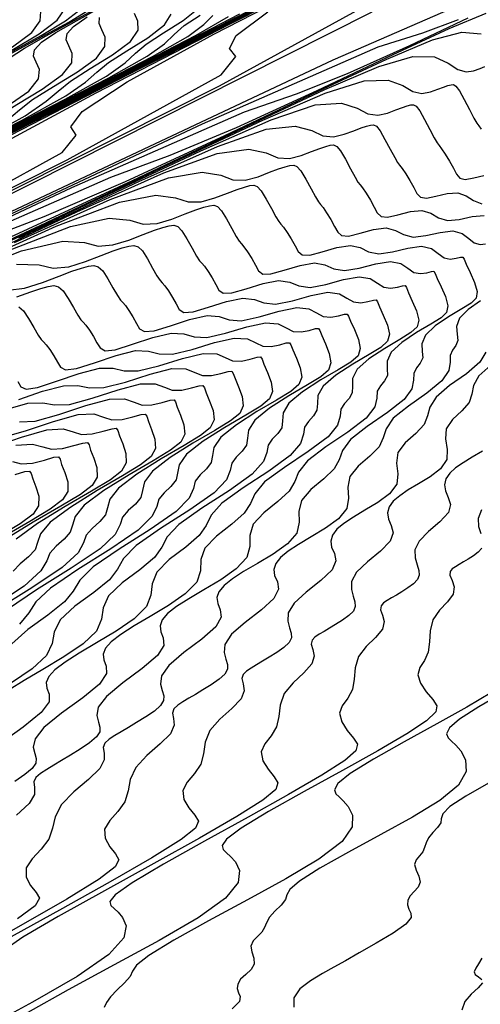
# Model space of a CAD drawing. Extents: x 3249832 to 3255657, y 13789405 to 13793316.
# Tile 567 of 656: x 3254791 to 3254801, y 13790607 to 13790628. Entities that reach past the tile are written whole.
import ezdxf

# ---------------------------------------------------------------- set-up
doc = ezdxf.new("R2010")
doc.units = 0
doc.header["$LTSCALE"] = 100
doc.header["$MEASUREMENT"] = 0
for name, color, linetype in [('GRATIO_CON', 10, 'CONTINUOUS'), ('GRATIO_ICON', 7, 'CONTINUOUS'), ('TARGETS_EAST', 7, 'CONTINUOUS')]:
    doc.layers.add(name, color=color, linetype=linetype)

# ---------------------------------------------------------------- blocks, each defined once
blk = doc.blocks.new('Gratio_032316_contours')
at = {"layer": 'GRATIO_CON', "color": 1, "linetype": 'Continuous', "flags": 128}
for points in [[(3254769.815, 13790614.001), (3254788.079, 13790622.978), (3254798.194, 13790628.068)], [(3254767.658, 13790612.967), (3254785.201, 13790621.589), (3254794.916, 13790626.479), (3254798.373, 13790628.381)], [(3254765.502, 13790611.933), (3254782.323, 13790620.201), (3254791.639, 13790624.889), (3254794.954, 13790626.713), (3254795.269, 13790627.105), (3254795.132, 13790627.277), (3254795.27, 13790627.561), (3254795.952, 13790628.065)], [(3254763.345, 13790610.899), (3254779.445, 13790618.812), (3254788.362, 13790623.3), (3254791.534, 13790625.045), (3254791.836, 13790625.42), (3254791.721, 13790625.594), (3254791.966, 13790625.922), (3254792.928, 13790626.56), (3254794.794, 13790627.584), (3254797.07, 13790628.764)], [(3254759.032, 13790608.831), (3254773.689, 13790616.035), (3254781.807, 13790620.121), (3254784.695, 13790621.71), (3254784.97, 13790622.051), (3254784.899, 13790622.226), (3254785.36, 13790622.645), (3254786.881, 13790623.551), (3254789.737, 13790625.068), (3254793.191, 13790626.839), (3254796.252, 13790628.388)], [(3254770.812, 13790614.646), (3254778.529, 13790618.531), (3254781.275, 13790620.042), (3254781.537, 13790620.366), (3254781.489, 13790620.542), (3254782.057, 13790621.007), (3254783.857, 13790622.047), (3254787.208, 13790623.81), (3254791.251, 13790625.876), (3254794.831, 13790627.687), (3254797.067, 13790628.819)], [(3254767.934, 13790613.258), (3254775.252, 13790616.941), (3254777.856, 13790618.374), (3254778.104, 13790618.682), (3254778.078, 13790618.858), (3254778.754, 13790619.368), (3254780.833, 13790620.543), (3254784.68, 13790622.551), (3254789.312, 13790624.914), (3254793.41, 13790626.987), (3254795.97, 13790628.282)], [(3254765.056, 13790611.869), (3254771.975, 13790615.352), (3254774.436, 13790616.706), (3254774.671, 13790616.997), (3254774.667, 13790617.175), (3254775.451, 13790617.729), (3254777.81, 13790619.038), (3254782.151, 13790621.293), (3254787.372, 13790623.952), (3254791.99, 13790626.286), (3254794.872, 13790627.744), (3254796.289, 13790628.478)], [(3254768.845, 13790614.452), (3254771.762, 13790616.029), (3254777.094, 13790618.777), (3254783.493, 13790622.027), (3254789.148, 13790624.884), (3254792.678, 13790626.669), (3254794.412, 13790627.563), (3254795.109, 13790627.963)], [(3254768.739, 13790614.525), (3254774.566, 13790617.519), (3254781.553, 13790621.064), (3254787.727, 13790624.183), (3254791.58, 13790626.132), (3254793.474, 13790627.106), (3254794.234, 13790627.537), (3254794.578, 13790627.792), (3254794.771, 13790627.986)], [(3254765.715, 13790613.02), (3254772.038, 13790616.26), (3254779.614, 13790620.102), (3254786.306, 13790623.482), (3254790.483, 13790625.594), (3254792.535, 13790626.649), (3254793.359, 13790627.112), (3254793.731, 13790627.38), (3254793.94, 13790627.581), (3254794.156, 13790627.772), (3254794.499, 13790627.998)], [(3254769.509, 13790615.002), (3254777.674, 13790619.139), (3254784.885, 13790622.782), (3254789.385, 13790625.057), (3254791.597, 13790626.192), (3254792.484, 13790626.686), (3254792.884, 13790626.968), (3254793.109, 13790627.176), (3254793.341, 13790627.375), (3254793.711, 13790627.614), (3254794.131, 13790627.879), (3254794.459, 13790628.139)], [(3254764.452, 13790612.486), (3254773.795, 13790617.215), (3254782.043, 13790621.38), (3254787.19, 13790623.982), (3254789.719, 13790625.277), (3254790.734, 13790625.835), (3254791.19, 13790626.144), (3254791.446, 13790626.365), (3254791.712, 13790626.58), (3254792.135, 13790626.846), (3254792.618, 13790627.143), (3254793.001, 13790627.429), (3254793.165, 13790627.671), (3254793.162, 13790627.868), (3254793.088, 13790628.028)], [(3254761.924, 13790611.227), (3254771.855, 13790616.252), (3254780.622, 13790620.679), (3254786.093, 13790623.445), (3254788.781, 13790624.82), (3254789.859, 13790625.409), (3254790.343, 13790625.732), (3254790.615, 13790625.96), (3254790.897, 13790626.182), (3254791.347, 13790626.462), (3254791.862, 13790626.775), (3254792.272, 13790627.074), (3254792.451, 13790627.323), (3254792.455, 13790627.521), (3254792.383, 13790627.681), (3254792.325, 13790627.815), (3254792.337, 13790627.945)], [(3254769.916, 13790615.29), (3254779.201, 13790619.978), (3254784.996, 13790622.907), (3254787.842, 13790624.363), (3254788.984, 13790624.984), (3254789.496, 13790625.32), (3254789.783, 13790625.555), (3254790.082, 13790625.785), (3254790.559, 13790626.078), (3254791.106, 13790626.407), (3254791.543, 13790626.719), (3254791.738, 13790626.974), (3254791.749, 13790627.174), (3254791.678, 13790627.333), (3254791.621, 13790627.466), (3254791.637, 13790627.598), (3254791.776, 13790627.755), (3254792.072, 13790627.957)], [(3254767.976, 13790614.327), (3254777.78, 13790619.278), (3254783.898, 13790622.37), (3254786.904, 13790623.905), (3254788.109, 13790624.558), (3254788.649, 13790624.908), (3254788.952, 13790625.15), (3254789.267, 13790625.387), (3254789.771, 13790625.694), (3254790.35, 13790626.038), (3254790.814, 13790626.364), (3254791.025, 13790626.626), (3254791.042, 13790626.828), (3254790.972, 13790626.985), (3254790.916, 13790627.117), (3254790.936, 13790627.25), (3254791.086, 13790627.412), (3254791.399, 13790627.623), (3254791.838, 13790627.875), (3254792.345, 13790628.15)], [(3254764.097, 13790612.402), (3254774.938, 13790617.876), (3254781.703, 13790621.295), (3254785.027, 13790622.991), (3254786.359, 13790623.707), (3254786.955, 13790624.083), (3254787.289, 13790624.34), (3254787.637, 13790624.592), (3254788.195, 13790624.925), (3254788.837, 13790625.302), (3254789.356, 13790625.654), (3254789.599, 13790625.93), (3254789.628, 13790626.134), (3254789.562, 13790626.29), (3254789.508, 13790626.42), (3254789.536, 13790626.555), (3254789.705, 13790626.725), (3254790.053, 13790626.955), (3254790.54, 13790627.232), (3254791.102, 13790627.536), (3254791.673, 13790627.848), (3254792.176, 13790628.151)], [(3254762.157, 13790611.44), (3254773.517, 13790617.175), (3254780.606, 13790620.758), (3254784.088, 13790622.533), (3254785.484, 13790623.282), (3254786.108, 13790623.671), (3254786.458, 13790623.935), (3254786.822, 13790624.195), (3254787.407, 13790624.541), (3254788.081, 13790624.934), (3254788.627, 13790625.3), (3254788.885, 13790625.581), (3254788.921, 13790625.787), (3254788.856, 13790625.942), (3254788.804, 13790626.071), (3254788.836, 13790626.207), (3254789.014, 13790626.382), (3254789.381, 13790626.621), (3254789.891, 13790626.911), (3254790.48, 13790627.229), (3254791.079, 13790627.556), (3254791.606, 13790627.872), (3254791.978, 13790628.159)], [(3254760.218, 13790610.478), (3254772.096, 13790616.474), (3254779.509, 13790620.22), (3254783.149, 13790622.076), (3254784.609, 13790622.856), (3254785.262, 13790623.259), (3254785.626, 13790623.529), (3254786.007, 13790623.797), (3254786.619, 13790624.157), (3254787.325, 13790624.566), (3254787.898, 13790624.945), (3254788.172, 13790625.233), (3254788.214, 13790625.441), (3254788.151, 13790625.594), (3254788.1, 13790625.723), (3254788.135, 13790625.859), (3254788.324, 13790626.039), (3254788.708, 13790626.287), (3254789.242, 13790626.589), (3254789.858, 13790626.923), (3254790.485, 13790627.264), (3254791.037, 13790627.594), (3254791.428, 13790627.89), (3254791.599, 13790628.138)], [(3254770.676, 13790615.773), (3254778.411, 13790619.683), (3254782.211, 13790621.619), (3254783.734, 13790622.43), (3254784.415, 13790622.847), (3254784.795, 13790623.124), (3254785.192, 13790623.399), (3254785.831, 13790623.773), (3254786.569, 13790624.197), (3254787.17, 13790624.59), (3254787.459, 13790624.885), (3254787.507, 13790625.094), (3254787.446, 13790625.247), (3254787.395, 13790625.374), (3254787.435, 13790625.512), (3254787.633, 13790625.696), (3254788.035, 13790625.953), (3254788.593, 13790626.268), (3254789.236, 13790626.616), (3254789.89, 13790626.972), (3254790.468, 13790627.315), (3254790.878, 13790627.621), (3254791.059, 13790627.874), (3254791.071, 13790628.076)]]:
    blk.add_lwpolyline(points, dxfattribs=at)
at = {"layer": 'GRATIO_CON', "color": 5, "linetype": 'Continuous', "flags": 128}
for points in [[(3254769.12, 13790613.553), (3254787.219, 13790622.266), (3254797.361, 13790627.037), (3254801.199, 13790628.712)], [(3254767.273, 13790612.64), (3254784.747, 13790621.052), (3254794.549, 13790625.663), (3254798.325, 13790627.314), (3254799.282, 13790627.618), (3254800.054, 13790627.899)], [(3254765.426, 13790611.726), (3254782.276, 13790619.838), (3254791.738, 13790624.289), (3254795.451, 13790625.915), (3254796.569, 13790626.302), (3254797.667, 13790626.74), (3254799.004, 13790627.345), (3254800.259, 13790627.936)], [(3254800.552, 13790607.735), (3254800.482, 13790607.613), (3254800.423, 13790607.516), (3254800.392, 13790607.44), (3254800.409, 13790607.381), (3254800.481, 13790607.331), (3254800.557, 13790607.276)], [(3254800.569, 13790607.203), (3254800.473, 13790607.098), (3254800.321, 13790606.963), (3254800.186, 13790606.801), (3254800.125, 13790606.618)], [(3254763.58, 13790610.813), (3254779.805, 13790618.624), (3254788.927, 13790622.915), (3254792.578, 13790624.517), (3254793.857, 13790624.986), (3254795.281, 13790625.582), (3254797.017, 13790626.378), (3254798.649, 13790627.148), (3254799.848, 13790627.709), (3254800.649, 13790628.038)], [(3254800.694, 13790611.493), (3254800.211, 13790611.216), (3254799.869, 13790610.991), (3254799.716, 13790610.837), (3254799.682, 13790610.731), (3254799.669, 13790610.642), (3254799.603, 13790610.543), (3254799.502, 13790610.434), (3254799.41, 13790610.322), (3254799.357, 13790610.213), (3254799.324, 13790610.111), (3254799.282, 13790610.018), (3254799.211, 13790609.934), (3254799.14, 13790609.849), (3254799.109, 13790609.749), (3254799.143, 13790609.626), (3254799.202, 13790609.493), (3254799.23, 13790609.368), (3254799.185, 13790609.261), (3254799.098, 13790609.168), (3254799.012, 13790609.076), (3254798.965, 13790608.979), (3254798.959, 13790608.88), (3254798.986, 13790608.787), (3254799.03, 13790608.702), (3254799.031, 13790608.604), (3254798.918, 13790608.466), (3254798.647, 13790608.273), (3254798.283, 13790608.053), (3254797.918, 13790607.845), (3254797.621, 13790607.679), (3254797.373, 13790607.54), (3254797.131, 13790607.403), (3254796.871, 13790607.248), (3254796.642, 13790607.073), (3254796.51, 13790606.883), (3254796.512, 13790606.68)], [(3254759.886, 13790608.986), (3254774.863, 13790616.195), (3254783.305, 13790620.167), (3254786.83, 13790621.72), (3254788.433, 13790622.353), (3254790.508, 13790623.266), (3254793.044, 13790624.444), (3254795.429, 13790625.573), (3254797.18, 13790626.395), (3254798.338, 13790626.893), (3254799.072, 13790627.109), (3254799.537, 13790627.097), (3254799.83, 13790626.963), (3254800.034, 13790626.826), (3254800.214, 13790626.778), (3254800.377, 13790626.801), (3254800.515, 13790626.851), (3254800.621, 13790626.891)], [(3254800.764, 13790613.441), (3254800.234, 13790613.129), (3254799.587, 13790612.767), (3254798.885, 13790612.38), (3254798.228, 13790612.008), (3254797.726, 13790611.7), (3254797.461, 13790611.487), (3254797.383, 13790611.354), (3254797.413, 13790611.267), (3254797.484, 13790611.198), (3254797.575, 13790611.116), (3254797.68, 13790610.994), (3254797.773, 13790610.807), (3254797.765, 13790610.554), (3254797.549, 13790610.237), (3254797.052, 13790609.86), (3254796.34, 13790609.439), (3254795.513, 13790608.99), (3254794.675, 13790608.535), (3254793.932, 13790608.118), (3254793.395, 13790607.79), (3254793.131, 13790607.581), (3254793.043, 13790607.451), (3254792.992, 13790607.34), (3254792.873, 13790607.204), (3254792.712, 13790607.052), (3254792.57, 13790606.904), (3254792.487, 13790606.779), (3254792.436, 13790606.671)], [(3254788.121, 13790622.107), (3254791.057, 13790623.477), (3254793.819, 13790624.785), (3254795.846, 13790625.738), (3254797.183, 13790626.321), (3254798.021, 13790626.587), (3254798.538, 13790626.602), (3254798.853, 13790626.481), (3254799.068, 13790626.352), (3254799.265, 13790626.313), (3254799.45, 13790626.346), (3254799.61, 13790626.405), (3254799.733, 13790626.451), (3254799.825, 13790626.481), (3254799.892, 13790626.499), (3254799.944, 13790626.502), (3254799.997, 13790626.468), (3254800.07, 13790626.367), (3254800.174, 13790626.183), (3254800.287, 13790625.967), (3254800.384, 13790625.783), (3254800.445, 13790625.678), (3254800.488, 13790625.616), (3254800.539, 13790625.546)], [(3254800.548, 13790617.364), (3254800.476, 13790617.18), (3254800.485, 13790617.009), (3254800.529, 13790616.86)], [(3254800.553, 13790616.544), (3254800.478, 13790616.459), (3254800.373, 13790616.38), (3254800.259, 13790616.309), (3254800.157, 13790616.248), (3254800.067, 13790616.194), (3254799.986, 13790616.145), (3254799.916, 13790616.098), (3254799.87, 13790616.041), (3254799.868, 13790615.96), (3254799.913, 13790615.848), (3254799.958, 13790615.709), (3254799.938, 13790615.555), (3254799.815, 13790615.391), (3254799.643, 13790615.212), (3254799.5, 13790615.006), (3254799.443, 13790614.769), (3254799.431, 13790614.527), (3254799.403, 13790614.308), (3254799.318, 13790614.132), (3254799.22, 13790613.981), (3254799.178, 13790613.825), (3254799.236, 13790613.644), (3254799.36, 13790613.456), (3254799.497, 13790613.289), (3254799.588, 13790613.157), (3254799.568, 13790613.023), (3254799.367, 13790612.835), (3254798.938, 13790612.553), (3254798.316, 13790612.19), (3254797.56, 13790611.767), (3254796.738, 13790611.314), (3254795.968, 13790610.882), (3254795.38, 13790610.527), (3254795.067, 13790610.291), (3254794.971, 13790610.151), (3254794.997, 13790610.066), (3254795.065, 13790609.998), (3254795.154, 13790609.919), (3254795.255, 13790609.801), (3254795.342, 13790609.619), (3254795.313, 13790609.362), (3254795.044, 13790609.023), (3254794.453, 13790608.601), (3254793.616, 13790608.114), (3254792.648, 13790607.588), (3254791.665, 13790607.056), (3254790.793, 13790606.569)], [(3254789.071, 13790622.51), (3254792.209, 13790623.997), (3254794.513, 13790625.081), (3254796.027, 13790625.748), (3254796.969, 13790626.065), (3254797.539, 13790626.107), (3254797.876, 13790626), (3254798.102, 13790625.878), (3254798.316, 13790625.848), (3254798.523, 13790625.891), (3254798.705, 13790625.958), (3254798.846, 13790626.011), (3254798.95, 13790626.045), (3254799.026, 13790626.066), (3254799.085, 13790626.071), (3254799.143, 13790626.037), (3254799.218, 13790625.937), (3254799.322, 13790625.755), (3254799.436, 13790625.541), (3254799.532, 13790625.36), (3254799.594, 13790625.255), (3254799.637, 13790625.194), (3254799.689, 13790625.125), (3254799.768, 13790625.008), (3254799.86, 13790624.859), (3254799.944, 13790624.707), (3254800.009, 13790624.579), (3254800.082, 13790624.494), (3254800.198, 13790624.467), (3254800.381, 13790624.5), (3254800.599, 13790624.548)], [(3254800.568, 13790618.63), (3254800.348, 13790618.495), (3254800.15, 13790618.377), (3254799.987, 13790618.267), (3254799.864, 13790618.156), (3254799.783, 13790618.036), (3254799.75, 13790617.907), (3254799.769, 13790617.772), (3254799.833, 13790617.631), (3254799.88, 13790617.478), (3254799.836, 13790617.306), (3254799.654, 13790617.111), (3254799.409, 13790616.902), (3254799.204, 13790616.696), (3254799.115, 13790616.504), (3254799.117, 13790616.332), (3254799.16, 13790616.184), (3254799.197, 13790616.063), (3254799.207, 13790615.961), (3254799.173, 13790615.868), (3254799.085, 13790615.776), (3254798.964, 13790615.688), (3254798.834, 13790615.607), (3254798.717, 13790615.536), (3254798.614, 13790615.475), (3254798.522, 13790615.419), (3254798.441, 13790615.366), (3254798.387, 13790615.303), (3254798.377, 13790615.22), (3254798.417, 13790615.107), (3254798.454, 13790614.966), (3254798.419, 13790614.805), (3254798.271, 13790614.627), (3254798.07, 13790614.431), (3254797.903, 13790614.212), (3254797.831, 13790613.97), (3254797.81, 13790613.727), (3254797.772, 13790613.505), (3254797.671, 13790613.321), (3254797.554, 13790613.159), (3254797.494, 13790612.995), (3254797.541, 13790612.811), (3254797.659, 13790612.624), (3254797.792, 13790612.461), (3254797.88, 13790612.331), (3254797.845, 13790612.191), (3254797.608, 13790611.983), (3254797.112, 13790611.665), (3254796.399, 13790611.25), (3254795.532, 13790610.766), (3254794.59, 13790610.248), (3254793.708, 13790609.755), (3254793.034, 13790609.355), (3254792.673, 13790609.095), (3254792.559, 13790608.948), (3254792.581, 13790608.864), (3254792.647, 13790608.799), (3254792.733, 13790608.722), (3254792.831, 13790608.608), (3254792.912, 13790608.43), (3254792.861, 13790608.17), (3254792.539, 13790607.81), (3254791.855, 13790607.341), (3254790.893, 13790606.789), (3254789.782, 13790606.187)], [(3254790.599, 13790623.209), (3254793.179, 13790624.424), (3254794.872, 13790625.176), (3254795.918, 13790625.543), (3254796.541, 13790625.613), (3254796.899, 13790625.518), (3254797.136, 13790625.404), (3254797.367, 13790625.382), (3254797.597, 13790625.435), (3254797.8, 13790625.512), (3254797.958, 13790625.572), (3254798.075, 13790625.61), (3254798.161, 13790625.632), (3254798.226, 13790625.639), (3254798.289, 13790625.607), (3254798.367, 13790625.507), (3254798.471, 13790625.327), (3254798.585, 13790625.116), (3254798.681, 13790624.936), (3254798.743, 13790624.832), (3254798.787, 13790624.773), (3254798.84, 13790624.704), (3254798.918, 13790624.588), (3254799.009, 13790624.44), (3254799.092, 13790624.29), (3254799.157, 13790624.164), (3254799.234, 13790624.082), (3254799.362, 13790624.06), (3254799.566, 13790624.103), (3254799.809, 13790624.162), (3254800.037, 13790624.178), (3254800.215, 13790624.111), (3254800.372, 13790624.01), (3254800.552, 13790623.943)], [(3254800.75, 13790620.474), (3254800.491, 13790620.247), (3254800.377, 13790620.041), (3254800.342, 13790619.853), (3254800.28, 13790619.674), (3254800.12, 13790619.496), (3254799.924, 13790619.31), (3254799.787, 13790619.11), (3254799.772, 13790618.89), (3254799.81, 13790618.663), (3254799.799, 13790618.445), (3254799.666, 13790618.249), (3254799.443, 13790618.077), (3254799.194, 13790617.926), (3254798.971, 13790617.793), (3254798.788, 13790617.671), (3254798.651, 13790617.552), (3254798.563, 13790617.429), (3254798.527, 13790617.301), (3254798.546, 13790617.167), (3254798.608, 13790617.028), (3254798.648, 13790616.873), (3254798.585, 13790616.692), (3254798.374, 13790616.48), (3254798.095, 13790616.251), (3254797.86, 13790616.028), (3254797.754, 13790615.828), (3254797.749, 13790615.655), (3254797.79, 13790615.509), (3254797.826, 13790615.39), (3254797.833, 13790615.288), (3254797.792, 13790615.191), (3254797.693, 13790615.093), (3254797.555, 13790614.995), (3254797.409, 13790614.904), (3254797.278, 13790614.825), (3254797.162, 13790614.756), (3254797.058, 13790614.693), (3254796.967, 13790614.633), (3254796.903, 13790614.566), (3254796.887, 13790614.48), (3254796.921, 13790614.366), (3254796.95, 13790614.223), (3254796.9, 13790614.055), (3254796.727, 13790613.863), (3254796.498, 13790613.65), (3254796.306, 13790613.418), (3254796.22, 13790613.171), (3254796.19, 13790612.926), (3254796.141, 13790612.702), (3254796.024, 13790612.51), (3254795.888, 13790612.337), (3254795.811, 13790612.164), (3254795.846, 13790611.977), (3254795.958, 13790611.793), (3254796.087, 13790611.632), (3254796.171, 13790611.504), (3254796.122, 13790611.358), (3254795.848, 13790611.132), (3254795.287, 13790610.778), (3254794.482, 13790610.311), (3254793.504, 13790609.766), (3254792.443, 13790609.182), (3254791.448, 13790608.628), (3254790.688, 13790608.182), (3254790.279, 13790607.899)], [(3254790.511, 13790623.109), (3254792.561, 13790624.031), (3254793.816, 13790624.499), (3254794.543, 13790624.623), (3254794.944, 13790624.555), (3254795.204, 13790624.456), (3254795.469, 13790624.452), (3254795.743, 13790624.525), (3254795.99, 13790624.62), (3254796.182, 13790624.692), (3254796.325, 13790624.739), (3254796.429, 13790624.766), (3254796.509, 13790624.775), (3254796.58, 13790624.745), (3254796.663, 13790624.648), (3254796.769, 13790624.472), (3254796.882, 13790624.265), (3254796.977, 13790624.089), (3254797.04, 13790623.987), (3254797.086, 13790623.929), (3254797.14, 13790623.862), (3254797.218, 13790623.748), (3254797.308, 13790623.604), (3254797.389, 13790623.457), (3254797.455, 13790623.334), (3254797.539, 13790623.258), (3254797.69, 13790623.247), (3254797.936, 13790623.308), (3254798.227, 13790623.389), (3254798.497, 13790623.424), (3254798.698, 13790623.37), (3254798.871, 13790623.279), (3254799.075, 13790623.225), (3254799.35, 13790623.259), (3254799.656, 13790623.329), (3254799.931, 13790623.361), (3254800.129, 13790623.303), (3254800.271, 13790623.195), (3254800.391, 13790623.101), (3254800.517, 13790623.069), (3254800.634, 13790623.082)], [(3254800.526, 13790621.855), (3254800.262, 13790621.673), (3254800.072, 13790621.483), (3254800.01, 13790621.303), (3254800.025, 13790621.142), (3254800.039, 13790621.005), (3254799.995, 13790620.896), (3254799.922, 13790620.797), (3254799.872, 13790620.686), (3254799.87, 13790620.542), (3254799.844, 13790620.361), (3254799.697, 13790620.137), (3254799.372, 13790619.874), (3254798.974, 13790619.596), (3254798.648, 13790619.334), (3254798.495, 13790619.11), (3254798.436, 13790618.913), (3254798.347, 13790618.721), (3254798.143, 13790618.52), (3254797.895, 13790618.306), (3254797.713, 13790618.083), (3254797.67, 13790617.853), (3254797.687, 13790617.62), (3254797.649, 13790617.392), (3254797.471, 13790617.174), (3254797.193, 13790616.97), (3254796.887, 13790616.786), (3254796.613, 13790616.624), (3254796.391, 13790616.479), (3254796.225, 13790616.344), (3254796.123, 13790616.215), (3254796.082, 13790616.087), (3254796.099, 13790615.957), (3254796.158, 13790615.821), (3254796.182, 13790615.663), (3254796.085, 13790615.465), (3254795.814, 13790615.218), (3254795.465, 13790614.949), (3254795.172, 13790614.692), (3254795.032, 13790614.476), (3254795.014, 13790614.3), (3254795.051, 13790614.159), (3254795.085, 13790614.043), (3254795.086, 13790613.941), (3254795.031, 13790613.839), (3254794.907, 13790613.726), (3254794.738, 13790613.61), (3254794.559, 13790613.499), (3254794.398, 13790613.402), (3254794.257, 13790613.318), (3254794.13, 13790613.241), (3254794.018, 13790613.169), (3254793.936, 13790613.091), (3254793.906, 13790612.999), (3254793.929, 13790612.884), (3254793.942, 13790612.738), (3254793.862, 13790612.556), (3254793.64, 13790612.336), (3254793.353, 13790612.089), (3254793.113, 13790611.83), (3254792.996, 13790611.573), (3254792.948, 13790611.326), (3254792.879, 13790611.096), (3254792.729, 13790610.888), (3254792.555, 13790610.693), (3254792.444, 13790610.503), (3254792.457, 13790610.311), (3254792.555, 13790610.129), (3254792.678, 13790609.975), (3254792.753, 13790609.85), (3254792.675, 13790609.694), (3254792.329, 13790609.43), (3254791.636, 13790609.002), (3254790.647, 13790608.433), (3254789.449, 13790607.765)], [(3254789.177, 13790622.452), (3254791.406, 13790623.459), (3254792.765, 13790623.977), (3254793.544, 13790624.128), (3254793.967, 13790624.073), (3254794.238, 13790623.982), (3254794.521, 13790623.987), (3254794.816, 13790624.07), (3254795.085, 13790624.173), (3254795.295, 13790624.252), (3254795.45, 13790624.303), (3254795.564, 13790624.333), (3254795.65, 13790624.343), (3254795.726, 13790624.314), (3254795.812, 13790624.218), (3254795.918, 13790624.044), (3254796.031, 13790623.839), (3254796.126, 13790623.665), (3254796.189, 13790623.565), (3254796.236, 13790623.507), (3254796.29, 13790623.441), (3254796.368, 13790623.329), (3254796.457, 13790623.186), (3254796.538, 13790623.04), (3254796.603, 13790622.919), (3254796.692, 13790622.845), (3254796.854, 13790622.841), (3254797.12, 13790622.911), (3254797.436, 13790623.003), (3254797.727, 13790623.047), (3254797.94, 13790623), (3254798.12, 13790622.913), (3254798.336, 13790622.866), (3254798.633, 13790622.909), (3254798.964, 13790622.991), (3254799.26, 13790623.032), (3254799.47, 13790622.98), (3254799.617, 13790622.875), (3254799.742, 13790622.784), (3254799.875, 13790622.756), (3254800.002, 13790622.772), (3254800.096, 13790622.797), (3254800.144, 13790622.799), (3254800.172, 13790622.755), (3254800.217, 13790622.647), (3254800.303, 13790622.467), (3254800.397, 13790622.254), (3254800.454, 13790622.059), (3254800.432, 13790621.918), (3254800.322, 13790621.806), (3254800.12, 13790621.682), (3254799.839, 13790621.515), (3254799.55, 13790621.319), (3254799.339, 13790621.118), (3254799.265, 13790620.932), (3254799.273, 13790620.769), (3254799.282, 13790620.631), (3254799.23, 13790620.518), (3254799.148, 13790620.415), (3254799.09, 13790620.299), (3254799.082, 13790620.154), (3254799.047, 13790619.969), (3254798.881, 13790619.736), (3254798.523, 13790619.456), (3254798.086, 13790619.157), (3254797.727, 13790618.878), (3254797.555, 13790618.645), (3254797.484, 13790618.443), (3254797.381, 13790618.245), (3254797.154, 13790618.032), (3254796.88, 13790617.804), (3254796.676, 13790617.57), (3254796.619, 13790617.334), (3254796.626, 13790617.099), (3254796.574, 13790616.866), (3254796.373, 13790616.636), (3254796.068, 13790616.417), (3254795.733, 13790616.217), (3254795.434, 13790616.039), (3254795.192, 13790615.883), (3254795.012, 13790615.741), (3254794.903, 13790615.608), (3254794.859, 13790615.48), (3254794.876, 13790615.353), (3254794.932, 13790615.218), (3254794.95, 13790615.058), (3254794.835, 13790614.851), (3254794.534, 13790614.587), (3254794.151, 13790614.298), (3254793.827, 13790614.024), (3254793.671, 13790613.8), (3254793.646, 13790613.623), (3254793.681, 13790613.484), (3254793.715, 13790613.37), (3254793.712, 13790613.268), (3254793.65, 13790613.162), (3254793.514, 13790613.043), (3254793.329, 13790612.917), (3254793.134, 13790612.797), (3254792.959, 13790612.691), (3254792.804, 13790612.599), (3254792.666, 13790612.515), (3254792.544, 13790612.436), (3254792.453, 13790612.354), (3254792.415, 13790612.259), (3254792.433, 13790612.142), (3254792.438, 13790611.995), (3254792.344, 13790611.806), (3254792.096, 13790611.572), (3254791.78, 13790611.308), (3254791.516, 13790611.036), (3254791.385, 13790610.774), (3254791.328, 13790610.526), (3254791.248, 13790610.294), (3254791.082, 13790610.077), (3254790.889, 13790609.871), (3254790.761, 13790609.672), (3254790.762, 13790609.477), (3254790.854, 13790609.297), (3254790.973, 13790609.147), (3254791.044, 13790609.023), (3254790.951, 13790608.861), (3254790.57, 13790608.578)], [(3254790.251, 13790622.886), (3254791.713, 13790623.455), (3254792.545, 13790623.633), (3254792.99, 13790623.591), (3254793.272, 13790623.508), (3254793.572, 13790623.522), (3254793.89, 13790623.614), (3254794.18, 13790623.727), (3254794.407, 13790623.812), (3254794.575, 13790623.867), (3254794.698, 13790623.9), (3254794.791, 13790623.912), (3254794.872, 13790623.883), (3254794.96, 13790623.788), (3254795.067, 13790623.616), (3254795.179, 13790623.413), (3254795.274, 13790623.241), (3254795.338, 13790623.142), (3254795.386, 13790623.085), (3254795.441, 13790623.02), (3254795.518, 13790622.909), (3254795.607, 13790622.767), (3254795.687, 13790622.623), (3254795.752, 13790622.504), (3254795.844, 13790622.433), (3254796.018, 13790622.434), (3254796.305, 13790622.514), (3254796.645, 13790622.617), (3254796.956, 13790622.671), (3254797.181, 13790622.629), (3254797.37, 13790622.548), (3254797.598, 13790622.507), (3254797.916, 13790622.559), (3254798.272, 13790622.652), (3254798.589, 13790622.703), (3254798.81, 13790622.657), (3254798.963, 13790622.556), (3254799.093, 13790622.468), (3254799.234, 13790622.443), (3254799.37, 13790622.462), (3254799.472, 13790622.49), (3254799.523, 13790622.492), (3254799.552, 13790622.448), (3254799.596, 13790622.34), (3254799.681, 13790622.16), (3254799.773, 13790621.948), (3254799.825, 13790621.752), (3254799.797, 13790621.609), (3254799.676, 13790621.49), (3254799.457, 13790621.356), (3254799.152, 13790621.175), (3254798.837, 13790620.965), (3254798.606, 13790620.753), (3254798.519, 13790620.561), (3254798.521, 13790620.396), (3254798.524, 13790620.256), (3254798.464, 13790620.14), (3254798.373, 13790620.032), (3254798.307, 13790619.913), (3254798.294, 13790619.766), (3254798.25, 13790619.578), (3254798.065, 13790619.336), (3254797.674, 13790619.038), (3254797.198, 13790618.718), (3254796.806, 13790618.422), (3254796.614, 13790618.179), (3254796.531, 13790617.972), (3254796.414, 13790617.769), (3254796.166, 13790617.544), (3254795.866, 13790617.302), (3254795.639, 13790617.056), (3254795.568, 13790616.815), (3254795.564, 13790616.578), (3254795.499, 13790616.339), (3254795.276, 13790616.099), (3254794.943, 13790615.864), (3254794.579, 13790615.647), (3254794.255, 13790615.455), (3254793.993, 13790615.287), (3254793.8, 13790615.137), (3254793.683, 13790615.001), (3254793.637, 13790614.873), (3254793.653, 13790614.748), (3254793.707, 13790614.614), (3254793.717, 13790614.453), (3254793.585, 13790614.237), (3254793.254, 13790613.957), (3254792.836, 13790613.647), (3254792.483, 13790613.356), (3254792.31, 13790613.124), (3254792.278, 13790612.946), (3254792.312, 13790612.808), (3254792.344, 13790612.697), (3254792.339, 13790612.595), (3254792.27, 13790612.486), (3254792.121, 13790612.36), (3254791.921, 13790612.225), (3254791.709, 13790612.094), (3254791.519, 13790611.98), (3254791.352, 13790611.88), (3254791.202, 13790611.789), (3254791.069, 13790611.704), (3254790.969, 13790611.617), (3254790.924, 13790611.519), (3254790.937, 13790611.401), (3254790.935, 13790611.252), (3254790.825, 13790611.056), (3254790.552, 13790610.808)], [(3254789.095, 13790622.314), (3254790.662, 13790622.933), (3254791.546, 13790623.138), (3254792.012, 13790623.11), (3254792.306, 13790623.034), (3254792.623, 13790623.057), (3254792.963, 13790623.159), (3254793.275, 13790623.281), (3254793.519, 13790623.373), (3254793.7, 13790623.432), (3254793.832, 13790623.467), (3254793.932, 13790623.48), (3254794.018, 13790623.452), (3254794.108, 13790623.358), (3254794.216, 13790623.188), (3254794.328, 13790622.988), (3254794.422, 13790622.818), (3254794.487, 13790622.72), (3254794.536, 13790622.663), (3254794.591, 13790622.599), (3254794.668, 13790622.489), (3254794.756, 13790622.349), (3254794.835, 13790622.207), (3254794.9, 13790622.089), (3254794.996, 13790622.021), (3254795.182, 13790622.028), (3254795.49, 13790622.117), (3254795.855, 13790622.23), (3254796.186, 13790622.294), (3254796.423, 13790622.259), (3254796.62, 13790622.182), (3254796.86, 13790622.147), (3254797.198, 13790622.21), (3254797.579, 13790622.313), (3254797.917, 13790622.374), (3254798.151, 13790622.334), (3254798.309, 13790622.236), (3254798.444, 13790622.151), (3254798.592, 13790622.13), (3254798.738, 13790622.152), (3254798.848, 13790622.182), (3254798.903, 13790622.185), (3254798.931, 13790622.141), (3254798.975, 13790622.032), (3254799.058, 13790621.853), (3254799.148, 13790621.641), (3254799.197, 13790621.445), (3254799.162, 13790621.299), (3254799.03, 13790621.174), (3254798.794, 13790621.03), (3254798.466, 13790620.836), (3254798.125, 13790620.611), (3254797.873, 13790620.388), (3254797.774, 13790620.191), (3254797.77, 13790620.023), (3254797.767, 13790619.881), (3254797.699, 13790619.761), (3254797.599, 13790619.649), (3254797.525, 13790619.527), (3254797.506, 13790619.378), (3254797.453, 13790619.186), (3254797.249, 13790618.935), (3254796.824, 13790618.619), (3254796.31, 13790618.279), (3254795.885, 13790617.965), (3254795.673, 13790617.714), (3254795.578, 13790617.502), (3254795.448, 13790617.292), (3254795.177, 13790617.056), (3254794.851, 13790616.8), (3254794.602, 13790616.543), (3254794.516, 13790616.297), (3254794.503, 13790616.057), (3254794.424, 13790615.813), (3254794.179, 13790615.561), (3254793.817, 13790615.311), (3254793.425, 13790615.077), (3254793.077, 13790614.871), (3254792.794, 13790614.691), (3254792.587, 13790614.533), (3254792.463, 13790614.394), (3254792.414, 13790614.267), (3254792.429, 13790614.143), (3254792.482, 13790614.011), (3254792.484, 13790613.847), (3254792.334, 13790613.624), (3254791.974, 13790613.326), (3254791.522, 13790612.995), (3254791.139, 13790612.688), (3254790.949, 13790612.448), (3254790.91, 13790612.269), (3254790.942, 13790612.133), (3254790.973, 13790612.023), (3254790.965, 13790611.921), (3254790.889, 13790611.81), (3254790.728, 13790611.677), (3254790.512, 13790611.532)], [(3254790.374, 13790622.086), (3254790.725, 13790622.126), (3254791.109, 13790622.249), (3254791.465, 13790622.388), (3254791.743, 13790622.493), (3254791.95, 13790622.561), (3254792.101, 13790622.6), (3254792.214, 13790622.616), (3254792.309, 13790622.59), (3254792.405, 13790622.499), (3254792.514, 13790622.333), (3254792.625, 13790622.137), (3254792.719, 13790621.97), (3254792.784, 13790621.875), (3254792.835, 13790621.82), (3254792.892, 13790621.757), (3254792.969, 13790621.649), (3254793.055, 13790621.513), (3254793.132, 13790621.373), (3254793.197, 13790621.259), (3254793.301, 13790621.197), (3254793.51, 13790621.215), (3254793.859, 13790621.322), (3254794.273, 13790621.458), (3254794.646, 13790621.54), (3254794.906, 13790621.518), (3254795.119, 13790621.451), (3254795.383, 13790621.429), (3254795.764, 13790621.511), (3254796.195, 13790621.636), (3254796.575, 13790621.716), (3254796.832, 13790621.688), (3254797.001, 13790621.597), (3254797.145, 13790621.518), (3254797.31, 13790621.503), (3254797.473, 13790621.533), (3254797.599, 13790621.568), (3254797.661, 13790621.572), (3254797.691, 13790621.527), (3254797.732, 13790621.417), (3254797.813, 13790621.24), (3254797.899, 13790621.029), (3254797.94, 13790620.832), (3254797.892, 13790620.679), (3254797.738, 13790620.542), (3254797.468, 13790620.378), (3254797.092, 13790620.157), (3254796.701, 13790619.904), (3254796.406, 13790619.658), (3254796.283, 13790619.449), (3254796.266, 13790619.277), (3254796.252, 13790619.132), (3254796.168, 13790619.005), (3254796.05, 13790618.883), (3254795.96, 13790618.754), (3254795.93, 13790618.601), (3254795.859, 13790618.403), (3254795.616, 13790618.134), (3254795.126, 13790617.783), (3254794.534, 13790617.401), (3254794.042, 13790617.053), (3254793.791, 13790616.783), (3254793.673, 13790616.562), (3254793.515, 13790616.34), (3254793.2, 13790616.08), (3254792.822, 13790615.796), (3254792.528, 13790615.517), (3254792.414, 13790615.26), (3254792.38, 13790615.014), (3254792.273, 13790614.76), (3254791.984, 13790614.486), (3254791.567, 13790614.205), (3254791.118, 13790613.938), (3254790.719, 13790613.702), (3254790.396, 13790613.498)], [(3254790.56, 13790621.942), (3254790.856, 13790622.053), (3254791.075, 13790622.125), (3254791.235, 13790622.167), (3254791.356, 13790622.184), (3254791.455, 13790622.159), (3254791.553, 13790622.069), (3254791.663, 13790621.905), (3254791.774, 13790621.711), (3254791.868, 13790621.547), (3254791.933, 13790621.452), (3254791.985, 13790621.398), (3254792.042, 13790621.336), (3254792.119, 13790621.23), (3254792.204, 13790621.094), (3254792.281, 13790620.957), (3254792.346, 13790620.844), (3254792.454, 13790620.784), (3254792.674, 13790620.808), (3254793.044, 13790620.925), (3254793.482, 13790621.072), (3254793.876, 13790621.164), (3254794.148, 13790621.148), (3254794.368, 13790621.086), (3254794.644, 13790621.07), (3254795.046, 13790621.161), (3254795.502, 13790621.298), (3254795.904, 13790621.387), (3254796.173, 13790621.365), (3254796.347, 13790621.278), (3254796.496, 13790621.201), (3254796.668, 13790621.19), (3254796.841, 13790621.223), (3254796.975, 13790621.26), (3254797.041, 13790621.265), (3254797.071, 13790621.219), (3254797.111, 13790621.11), (3254797.191, 13790620.933), (3254797.274, 13790620.723), (3254797.311, 13790620.525), (3254797.257, 13790620.369), (3254797.092, 13790620.226), (3254796.805, 13790620.052), (3254796.406, 13790619.817), (3254795.989, 13790619.55), (3254795.673, 13790619.292), (3254795.538, 13790619.078), (3254795.514, 13790618.904), (3254795.495, 13790618.757), (3254795.403, 13790618.627), (3254795.276, 13790618.5), (3254795.178, 13790618.367), (3254795.141, 13790618.213), (3254795.062, 13790618.012), (3254794.8, 13790617.733), (3254794.277, 13790617.365), (3254793.646, 13790616.963), (3254793.121, 13790616.597), (3254792.851, 13790616.318), (3254792.72, 13790616.092), (3254792.548, 13790615.863), (3254792.211, 13790615.592), (3254791.807, 13790615.294), (3254791.49, 13790615.003), (3254791.363, 13790614.741), (3254791.318, 13790614.493), (3254791.198, 13790614.234), (3254790.887, 13790613.948), (3254790.442, 13790613.652)], [(3254790.601, 13790621.728), (3254790.701, 13790621.64), (3254790.812, 13790621.477), (3254790.922, 13790621.285), (3254791.016, 13790621.123), (3254791.082, 13790621.03), (3254791.134, 13790620.976), (3254791.192, 13790620.915), (3254791.269, 13790620.81), (3254791.353, 13790620.676), (3254791.429, 13790620.54), (3254791.494, 13790620.429), (3254791.606, 13790620.372), (3254791.838, 13790620.401), (3254792.229, 13790620.528), (3254792.692, 13790620.685), (3254793.106, 13790620.787), (3254793.389, 13790620.777), (3254793.618, 13790620.72), (3254793.906, 13790620.711), (3254794.329, 13790620.812), (3254794.81, 13790620.959), (3254795.233, 13790621.058), (3254795.513, 13790621.042), (3254795.693, 13790620.958), (3254795.847, 13790620.885), (3254796.027, 13790620.877), (3254796.209, 13790620.914), (3254796.35, 13790620.953), (3254796.42, 13790620.958), (3254796.451, 13790620.912), (3254796.49, 13790620.803), (3254796.568, 13790620.626), (3254796.65, 13790620.417), (3254796.683, 13790620.218), (3254796.621, 13790620.059), (3254796.446, 13790619.91), (3254796.142, 13790619.726), (3254795.719, 13790619.477), (3254795.277, 13790619.196), (3254794.94, 13790618.927), (3254794.793, 13790618.707), (3254794.762, 13790618.531), (3254794.738, 13790618.382), (3254794.638, 13790618.248), (3254794.501, 13790618.118), (3254794.395, 13790617.981), (3254794.353, 13790617.825), (3254794.265, 13790617.62), (3254793.984, 13790617.332), (3254793.427, 13790616.947), (3254792.758, 13790616.524), (3254792.2, 13790616.14), (3254791.91, 13790615.852), (3254791.767, 13790615.622), (3254791.582, 13790615.387), (3254791.222, 13790615.104), (3254790.793, 13790614.792), (3254790.453, 13790614.49)], [(3254790.578, 13790620.123), (3254790.643, 13790620.013), (3254790.759, 13790619.96), (3254791.002, 13790619.995), (3254791.414, 13790620.131), (3254791.901, 13790620.299), (3254792.335, 13790620.41), (3254792.631, 13790620.407), (3254792.868, 13790620.355), (3254793.168, 13790620.351), (3254793.612, 13790620.462), (3254794.118, 13790620.621), (3254794.562, 13790620.729), (3254794.854, 13790620.719), (3254795.039, 13790620.639), (3254795.197, 13790620.568), (3254795.385, 13790620.564), (3254795.577, 13790620.604), (3254795.726, 13790620.646), (3254795.799, 13790620.652), (3254795.831, 13790620.605), (3254795.869, 13790620.495), (3254795.946, 13790620.319), (3254796.025, 13790620.11), (3254796.054, 13790619.911), (3254795.986, 13790619.749), (3254795.8, 13790619.594), (3254795.479, 13790619.4), (3254795.032, 13790619.138), (3254794.565, 13790618.842), (3254794.207, 13790618.562), (3254794.047, 13790618.336), (3254794.01, 13790618.158), (3254793.98, 13790618.008), (3254793.872, 13790617.87), (3254793.727, 13790617.735), (3254793.613, 13790617.595), (3254793.565, 13790617.437), (3254793.468, 13790617.228), (3254793.168, 13790616.932), (3254792.578, 13790616.529), (3254791.87, 13790616.085), (3254791.279, 13790615.684), (3254790.969, 13790615.387), (3254790.814, 13790615.151), (3254790.615, 13790614.911)], [(3254790.319, 13790619.526), (3254790.795, 13790619.657), (3254791.114, 13790619.666), (3254791.367, 13790619.624), (3254791.691, 13790619.633), (3254792.177, 13790619.763), (3254792.733, 13790619.943), (3254793.219, 13790620.071), (3254793.535, 13790620.073), (3254793.731, 13790620), (3254793.899, 13790619.935), (3254794.103, 13790619.937), (3254794.313, 13790619.985), (3254794.477, 13790620.031), (3254794.558, 13790620.038), (3254794.591, 13790619.991), (3254794.627, 13790619.88), (3254794.701, 13790619.705), (3254794.776, 13790619.498), (3254794.797, 13790619.297), (3254794.716, 13790619.129), (3254794.508, 13790618.962), (3254794.153, 13790618.748), (3254793.659, 13790618.459), (3254793.141, 13790618.134), (3254792.741, 13790617.832), (3254792.556, 13790617.595), (3254792.506, 13790617.412), (3254792.466, 13790617.258), (3254792.342, 13790617.113), (3254792.178, 13790616.969), (3254792.048, 13790616.822), (3254791.989, 13790616.66), (3254791.874, 13790616.445), (3254791.536, 13790616.13), (3254790.88, 13790615.693), (3254790.094, 13790615.207)], [(3254790.616, 13790619.258), (3254790.952, 13790619.274), (3254791.46, 13790619.413), (3254792.041, 13790619.605), (3254792.548, 13790619.742), (3254792.875, 13790619.75), (3254793.077, 13790619.681), (3254793.25, 13790619.618), (3254793.461, 13790619.624), (3254793.681, 13790619.675), (3254793.853, 13790619.724), (3254793.937, 13790619.732), (3254793.971, 13790619.684), (3254794.006, 13790619.573), (3254794.079, 13790619.399), (3254794.151, 13790619.192), (3254794.169, 13790618.991), (3254794.081, 13790618.819), (3254793.862, 13790618.646), (3254793.49, 13790618.422), (3254792.972, 13790618.119), (3254792.429, 13790617.78), (3254792.008, 13790617.466), (3254791.811, 13790617.224), (3254791.755, 13790617.039), (3254791.708, 13790616.884), (3254791.577, 13790616.735), (3254791.403, 13790616.586), (3254791.266, 13790616.435), (3254791.201, 13790616.272), (3254791.076, 13790616.054), (3254790.719, 13790615.73), (3254790.03, 13790615.275)], [(3254790.214, 13790618.915), (3254790.743, 13790619.064), (3254791.348, 13790619.266), (3254791.877, 13790619.413), (3254792.216, 13790619.427), (3254792.424, 13790619.361), (3254792.6, 13790619.301), (3254792.82, 13790619.311), (3254793.049, 13790619.365), (3254793.228, 13790619.417), (3254793.317, 13790619.425), (3254793.35, 13790619.377), (3254793.385, 13790619.265), (3254793.456, 13790619.092), (3254793.527, 13790618.885), (3254793.54, 13790618.684), (3254793.446, 13790618.51), (3254793.216, 13790618.33), (3254792.827, 13790618.096), (3254792.285, 13790617.78), (3254791.717, 13790617.426), (3254791.275, 13790617.101), (3254791.066, 13790616.853), (3254791.003, 13790616.666), (3254790.951, 13790616.509), (3254790.811, 13790616.357), (3254790.629, 13790616.203), (3254790.483, 13790616.049)], [(3254790.025, 13790618.714), (3254790.656, 13790618.928), (3254791.206, 13790619.084), (3254791.556, 13790619.104), (3254791.77, 13790619.042), (3254791.951, 13790618.985), (3254792.178, 13790618.998), (3254792.417, 13790619.055), (3254792.604, 13790619.109), (3254792.696, 13790619.118), (3254792.73, 13790619.07), (3254792.764, 13790618.958), (3254792.834, 13790618.785), (3254792.902, 13790618.579), (3254792.912, 13790618.377), (3254792.811, 13790618.2), (3254792.57, 13790618.014), (3254792.164, 13790617.77), (3254791.599, 13790617.44), (3254791.005, 13790617.073), (3254790.542, 13790616.736)], [(3254790.462, 13790618.403), (3254790.653, 13790618.352), (3254790.896, 13790618.372), (3254791.153, 13790618.436), (3254791.355, 13790618.495), (3254791.455, 13790618.505), (3254791.49, 13790618.455), (3254791.521, 13790618.343), (3254791.589, 13790618.171), (3254791.653, 13790617.967), (3254791.655, 13790617.763), (3254791.541, 13790617.58), (3254791.278, 13790617.381), (3254790.838, 13790617.118), (3254790.225, 13790616.761)], [(3254790.521, 13790618.126), (3254790.731, 13790618.187), (3254790.834, 13790618.198), (3254790.87, 13790618.148), (3254790.9, 13790618.036), (3254790.966, 13790617.864), (3254791.028, 13790617.661), (3254791.027, 13790617.456), (3254790.906, 13790617.27), (3254790.632, 13790617.065), (3254790.175, 13790616.792)]]:
    blk.add_lwpolyline(points, dxfattribs=at)
at = {"layer": 'GRATIO_ICON', "color": 7, "linetype": 'Continuous', "flags": 128}
for points in [[(3254761.188, 13790609.865), (3254776.567, 13790617.424), (3254785.084, 13790621.71), (3254788.115, 13790623.377), (3254788.403, 13790623.736), (3254788.31, 13790623.91), (3254788.663, 13790624.284), (3254789.904, 13790625.056), (3254792.265, 13790626.326), (3254795.13, 13790627.801), (3254797.673, 13790629.089)], [(3254771.017, 13790615.038), (3254771.238, 13790615.313), (3254771.256, 13790615.491), (3254772.148, 13790616.091), (3254774.786, 13790617.534), (3254779.623, 13790620.035), (3254785.432, 13790622.989), (3254790.569, 13790625.585), (3254793.775, 13790627.207), (3254795.351, 13790628.021)], [(3254766.981, 13790613.744), (3254775.734, 13790618.177), (3254783.464, 13790622.081), (3254788.288, 13790624.52), (3254790.658, 13790625.734), (3254791.609, 13790626.26), (3254792.037, 13790626.556), (3254792.277, 13790626.771), (3254792.527, 13790626.977), (3254792.923, 13790627.23), (3254793.375, 13790627.511), (3254793.73, 13790627.784), (3254793.878, 13790628.019)], [(3254766.036, 13790613.365), (3254776.359, 13790618.577), (3254782.801, 13790621.832), (3254785.965, 13790623.448), (3254787.234, 13790624.133), (3254787.802, 13790624.495), (3254788.12, 13790624.745), (3254788.452, 13790624.99), (3254788.983, 13790625.309), (3254789.594, 13790625.67), (3254790.085, 13790626.009), (3254790.312, 13790626.278), (3254790.335, 13790626.481), (3254790.267, 13790626.638), (3254790.212, 13790626.769), (3254790.236, 13790626.902), (3254790.395, 13790627.068), (3254790.726, 13790627.289), (3254791.189, 13790627.553), (3254791.724, 13790627.843), (3254792.267, 13790628.14)], [(3254761.733, 13790609.899), (3254777.334, 13790617.409), (3254786.116, 13790621.541), (3254789.704, 13790623.118), (3254791.145, 13790623.669), (3254792.894, 13790624.424), (3254795.03, 13790625.411), (3254797.039, 13790626.361), (3254798.514, 13790627.052), (3254799.493, 13790627.466), (3254800.123, 13790627.631), (3254800.536, 13790627.592)], [(3254801.032, 13790613.446), (3254800.487, 13790613.135), (3254800.073, 13790612.872), (3254799.855, 13790612.683), (3254799.795, 13790612.556), (3254799.829, 13790612.469), (3254799.902, 13790612.397), (3254799.996, 13790612.313), (3254800.104, 13790612.187), (3254800.204, 13790611.996), (3254800.217, 13790611.746), (3254800.053, 13790611.451), (3254799.65, 13790611.12), (3254799.063, 13790610.764), (3254798.379, 13790610.391), (3254797.685, 13790610.014), (3254797.071, 13790609.667), (3254796.632, 13790609.39), (3254796.423, 13790609.209), (3254796.362, 13790609.091), (3254796.331, 13790608.991), (3254796.238, 13790608.874), (3254796.107, 13790608.743), (3254795.99, 13790608.613), (3254795.922, 13790608.496), (3254795.88, 13790608.391), (3254795.826, 13790608.294), (3254795.735, 13790608.2), (3254795.64, 13790608.103), (3254795.588, 13790607.994), (3254795.607, 13790607.869), (3254795.653, 13790607.736), (3254795.663, 13790607.607), (3254795.594, 13790607.49), (3254795.478, 13790607.382), (3254795.369, 13790607.28), (3254795.309, 13790607.178), (3254795.297, 13790607.081), (3254795.322, 13790606.992), (3254795.362, 13790606.91), (3254795.343, 13790606.805), (3254795.184, 13790606.645)], [(3254788.989, 13790622.421), (3254791.845, 13790623.767), (3254793.717, 13790624.604), (3254794.867, 13790625.021), (3254795.542, 13790625.118), (3254795.921, 13790625.036), (3254796.17, 13790624.93), (3254796.418, 13790624.917), (3254796.67, 13790624.98), (3254796.895, 13790625.066), (3254797.07, 13790625.132), (3254797.2, 13790625.174), (3254797.295, 13790625.199), (3254797.367, 13790625.207), (3254797.434, 13790625.176), (3254797.515, 13790625.077), (3254797.62, 13790624.899), (3254797.733, 13790624.69), (3254797.829, 13790624.512), (3254797.891, 13790624.41), (3254797.937, 13790624.351), (3254797.99, 13790624.283), (3254798.068, 13790624.168), (3254798.158, 13790624.022), (3254798.241, 13790623.873), (3254798.306, 13790623.749), (3254798.387, 13790623.67), (3254798.526, 13790623.654), (3254798.751, 13790623.705), (3254799.018, 13790623.776), (3254799.267, 13790623.801), (3254799.457, 13790623.741), (3254799.621, 13790623.644), (3254799.813, 13790623.584), (3254800.068, 13790623.608), (3254800.349, 13790623.668), (3254800.602, 13790623.69)], [(3254800.642, 13790620.752), (3254800.513, 13790620.538), (3254800.221, 13790620.292), (3254799.862, 13790620.035), (3254799.569, 13790619.79), (3254799.436, 13790619.576), (3254799.389, 13790619.383), (3254799.314, 13790619.198), (3254799.132, 13790619.008), (3254798.909, 13790618.808), (3254798.75, 13790618.596), (3254798.721, 13790618.371), (3254798.749, 13790618.141), (3254798.724, 13790617.918), (3254798.568, 13790617.712), (3254798.318, 13790617.524), (3254798.04, 13790617.356), (3254797.792, 13790617.208), (3254797.59, 13790617.075), (3254797.438, 13790616.948), (3254797.343, 13790616.822), (3254797.305, 13790616.694), (3254797.323, 13790616.562), (3254797.383, 13790616.425), (3254797.415, 13790616.268), (3254797.335, 13790616.079), (3254797.094, 13790615.849), (3254796.78, 13790615.6), (3254796.516, 13790615.36), (3254796.393, 13790615.152), (3254796.382, 13790614.978), (3254796.421, 13790614.834), (3254796.456, 13790614.717), (3254796.46, 13790614.614), (3254796.411, 13790614.515), (3254796.3, 13790614.41), (3254796.147, 13790614.303), (3254795.984, 13790614.202), (3254795.838, 13790614.114), (3254795.709, 13790614.037), (3254795.594, 13790613.967), (3254795.493, 13790613.901), (3254795.42, 13790613.829), (3254795.396, 13790613.74), (3254795.425, 13790613.625), (3254795.446, 13790613.481), (3254795.381, 13790613.306), (3254795.183, 13790613.1), (3254794.925, 13790612.87), (3254794.709, 13790612.624), (3254794.608, 13790612.372), (3254794.569, 13790612.126), (3254794.51, 13790611.899), (3254794.376, 13790611.699), (3254794.222, 13790611.515), (3254794.127, 13790611.333), (3254794.151, 13790611.144), (3254794.257, 13790610.961), (3254794.383, 13790610.804), (3254794.462, 13790610.677), (3254794.398, 13790610.526), (3254794.089, 13790610.281), (3254793.461, 13790609.89), (3254792.564, 13790609.372), (3254791.477, 13790608.766), (3254790.295, 13790608.115)], [(3254790.548, 13790622.644), (3254791.035, 13790622.628), (3254791.34, 13790622.56), (3254791.674, 13790622.591), (3254792.036, 13790622.704), (3254792.37, 13790622.834), (3254792.631, 13790622.933), (3254792.825, 13790622.996), (3254792.967, 13790623.033), (3254793.073, 13790623.048), (3254793.163, 13790623.021), (3254793.256, 13790622.929), (3254793.365, 13790622.76), (3254793.476, 13790622.562), (3254793.571, 13790622.394), (3254793.636, 13790622.297), (3254793.685, 13790622.242), (3254793.741, 13790622.178), (3254793.819, 13790622.069), (3254793.905, 13790621.931), (3254793.984, 13790621.79), (3254794.049, 13790621.674), (3254794.149, 13790621.609), (3254794.346, 13790621.621), (3254794.675, 13790621.72), (3254795.064, 13790621.844), (3254795.416, 13790621.917), (3254795.665, 13790621.888), (3254795.869, 13790621.817), (3254796.121, 13790621.788), (3254796.481, 13790621.86), (3254796.887, 13790621.975), (3254797.246, 13790622.045), (3254797.492, 13790622.011), (3254797.655, 13790621.917), (3254797.794, 13790621.834), (3254797.951, 13790621.816), (3254798.106, 13790621.843), (3254798.223, 13790621.875), (3254798.282, 13790621.879), (3254798.311, 13790621.834), (3254798.354, 13790621.725), (3254798.436, 13790621.546), (3254798.524, 13790621.335), (3254798.568, 13790621.139), (3254798.527, 13790620.989), (3254798.384, 13790620.858), (3254798.131, 13790620.704), (3254797.779, 13790620.496), (3254797.413, 13790620.258), (3254797.14, 13790620.023), (3254797.029, 13790619.82), (3254797.018, 13790619.65), (3254797.01, 13790619.507), (3254796.934, 13790619.383), (3254796.825, 13790619.266), (3254796.743, 13790619.14), (3254796.718, 13790618.99), (3254796.656, 13790618.795), (3254796.433, 13790618.534), (3254795.975, 13790618.201), (3254795.422, 13790617.84), (3254794.964, 13790617.509), (3254794.732, 13790617.249), (3254794.625, 13790617.032), (3254794.481, 13790616.816), (3254794.188, 13790616.568), (3254793.836, 13790616.298), (3254793.565, 13790616.03), (3254793.465, 13790615.778), (3254793.441, 13790615.535), (3254793.348, 13790615.287), (3254793.081, 13790615.024), (3254792.692, 13790614.758), (3254792.272, 13790614.508), (3254791.898, 13790614.286), (3254791.595, 13790614.095), (3254791.374, 13790613.93), (3254791.243, 13790613.787), (3254791.192, 13790613.66), (3254791.206, 13790613.538), (3254791.256, 13790613.408), (3254791.251, 13790613.242), (3254791.084, 13790613.01), (3254790.694, 13790612.695), (3254790.207, 13790612.344)], [(3254790.598, 13790619.734), (3254791.11, 13790619.913), (3254791.565, 13790620.033), (3254791.872, 13790620.036), (3254792.117, 13790619.989), (3254792.429, 13790619.992), (3254792.894, 13790620.112), (3254793.425, 13790620.282), (3254793.89, 13790620.4), (3254794.194, 13790620.396), (3254794.385, 13790620.32), (3254794.548, 13790620.251), (3254794.744, 13790620.251), (3254794.945, 13790620.294), (3254795.101, 13790620.338), (3254795.179, 13790620.345), (3254795.211, 13790620.298), (3254795.248, 13790620.188), (3254795.323, 13790620.012), (3254795.401, 13790619.804), (3254795.426, 13790619.604), (3254795.351, 13790619.439), (3254795.154, 13790619.278), (3254794.816, 13790619.074), (3254794.345, 13790618.798), (3254793.853, 13790618.488), (3254793.474, 13790618.197), (3254793.302, 13790617.965), (3254793.258, 13790617.785), (3254793.223, 13790617.633), (3254793.107, 13790617.492), (3254792.952, 13790617.352), (3254792.831, 13790617.208), (3254792.777, 13790617.049), (3254792.671, 13790616.837), (3254792.352, 13790616.531), (3254791.729, 13790616.111), (3254790.982, 13790615.646), (3254790.358, 13790615.228)], [(3254790.534, 13790618.755), (3254790.897, 13790618.781), (3254791.116, 13790618.722), (3254791.302, 13790618.668), (3254791.537, 13790618.685), (3254791.785, 13790618.746), (3254791.98, 13790618.802), (3254792.075, 13790618.811), (3254792.11, 13790618.762), (3254792.143, 13790618.651), (3254792.211, 13790618.478), (3254792.278, 13790618.273), (3254792.284, 13790618.07), (3254792.176, 13790617.89), (3254791.924, 13790617.697), (3254791.501, 13790617.444), (3254790.912, 13790617.1), (3254790.293, 13790616.719)]]:
    blk.add_lwpolyline(points, dxfattribs=at)

msp = doc.modelspace()

# ---------------------------------------------------------------- block references
at = {"layer": 'TARGETS_EAST'}
msp.add_blockref('Gratio_032316_contours', (0, 0), dxfattribs=at)

doc.saveas('drawing.dxf')
